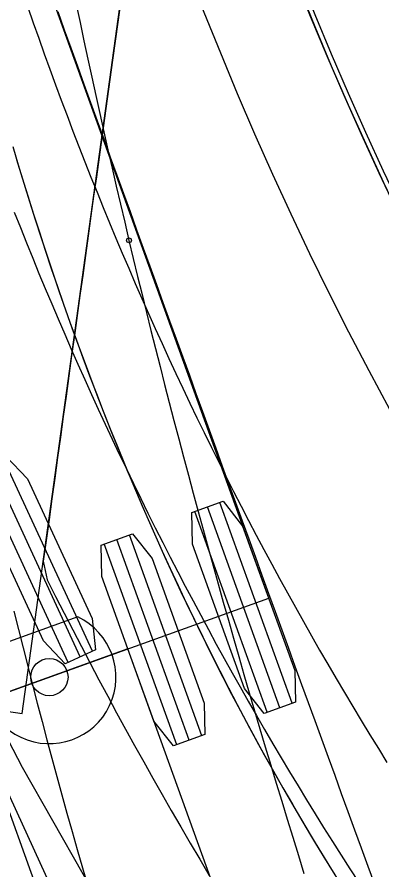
# Model space of a CAD drawing. Extents: x -14 to 1565148, y -25 to 642856.
# Drawn here: x 1564774.07 to 1564780.33, y 636447.64 to 636462.29 of the extents above; entities that cross this region are included whole.
import ezdxf

# ---------------------------------------------------------------- set-up
doc = ezdxf.new("R2010")
doc.units = 0
for name, color, linetype in [('CM_Corridor_Conceptual', 7, 'Continuous'), ('DR_P_Headwall', 7, 'Continuous'), ('GE_P_Alignment_100_Stations', 7, 'Continuous'), ('GE_P_Driveway_CL', 7, 'Continuous'), ('GE_X_Alignment', 7, 'Continuous'), ('PV_P_EOP', 7, 'Continuous'), ('TR_Turning_Path22', 7, 'Continuous'), ('TR_Turning_Path28', 7, 'Continuous'), ('TR_Turning_Path28 - Copy-1', 7, 'Continuous')]:
    doc.layers.add(name, color=color, linetype=linetype)

msp = doc.modelspace()

# ---------------------------------------------------------------- linework, layer by layer
at = {"layer": 'CM_Corridor_Conceptual'}
for p, q in [((1564778.392, 636452.302), (1564766.204, 636486.176)), ((1564778.797, 636450.499), (1564777.555, 636453.949)), ((1564778.581, 636450.422), (1564777.34, 636453.872)), ((1564778.365, 636450.344), (1564777.124, 636453.794)), ((1564777.244, 636449.941), (1564776.003, 636453.391)), ((1564776.813, 636449.786), (1564775.571, 636453.236)), ((1564777.028, 636449.863), (1564775.787, 636453.313)), ((1564770.864, 636449.594), (1564778.392, 636452.302)), ((1564778.392, 636452.302), (1564778.392, 636452.302)), ((1564775.115, 636451.982), (1564773.594, 636451.435)), ((1564775.977, 636451.433), (1564773.279, 636450.462)), ((1564779.362, 636442.024), (1564775.977, 636451.433)), ((1564773.279, 636450.462), (1564776.665, 636441.053))]:
    msp.add_line(p, q, dxfattribs=at)
msp.add_lwpolyline([(1564774.771, 636462.383), (1564774.884, 636462.07), (1564774.997, 636461.758), (1564775.11, 636461.445), (1564775.222, 636461.133), (1564775.335, 636460.82), (1564775.448, 636460.508), (1564775.561, 636460.195), (1564775.674, 636459.883), (1564775.787, 636459.57), (1564775.9, 636459.258), (1564776.013, 636458.945), (1564776.126, 636458.633), (1564776.239, 636458.32), (1564776.352, 636458.008), (1564776.465, 636457.695), (1564776.578, 636457.383), (1564776.691, 636457.071), (1564776.804, 636456.758), (1564776.917, 636456.446), (1564777.031, 636456.133), (1564777.144, 636455.821), (1564777.257, 636455.509), (1564777.37, 636455.196), (1564777.483, 636454.884), (1564777.596, 636454.571), (1564777.71, 636454.259), (1564777.823, 636453.947), (1564777.936, 636453.634), (1564778.049, 636453.322), (1564778.163, 636453.01), (1564778.276, 636452.698), (1564778.389, 636452.385), (1564778.503, 636452.073), (1564778.616, 636451.761), (1564778.729, 636451.448), (1564778.843, 636451.136), (1564778.956, 636450.824), (1564779.07, 636450.512), (1564779.183, 636450.2), (1564779.297, 636449.887), (1564779.41, 636449.575), (1564779.524, 636449.263), (1564779.637, 636448.951), (1564779.751, 636448.638), (1564779.864, 636448.326), (1564779.978, 636448.014), (1564780.092, 636447.702), (1564780.205, 636447.39)], dxfattribs=at)
for points in [[(1564778.85, 636450.519), (1564778.312, 636450.325), (1564777.976, 636450.75), (1564777.082, 636453.234), (1564777.071, 636453.775), (1564777.609, 636453.969), (1564777.945, 636453.544), (1564778.839, 636451.06)], [(1564777.298, 636449.96), (1564776.759, 636449.766), (1564776.423, 636450.191), (1564775.53, 636452.675), (1564775.518, 636453.216), (1564776.056, 636453.41), (1564776.392, 636452.985), (1564777.286, 636450.501)]]:
    msp.add_lwpolyline(points, close=True, dxfattribs=at)
msp.add_circle((1564774.628, 636450.948), 0.32, dxfattribs=at)
msp.add_arc((1564774.628, 636450.948), 1.143, 154.7889, 64.7889, dxfattribs=at)
at = {"layer": 'DR_P_Headwall'}
for points in [[(1564774, 636460.063), (1564774.094, 636459.748), (1564774.189, 636459.435), (1564774.286, 636459.121), (1564774.385, 636458.809), (1564774.486, 636458.497), (1564774.588, 636458.186), (1564774.693, 636457.875), (1564774.799, 636457.566), (1564774.907, 636457.257), (1564775.016, 636456.948), (1564775.128, 636456.641), (1564775.241, 636456.334), (1564775.356, 636456.027), (1564775.473, 636455.722), (1564775.592, 636455.417), (1564775.713, 636455.113), (1564775.836, 636454.81), (1564775.96, 636454.508), (1564776.087, 636454.206), (1564776.215, 636453.905), (1564776.345, 636453.605), (1564776.478, 636453.306), (1564776.612, 636453.008), (1564776.748, 636452.711), (1564776.886, 636452.415), (1564777.026, 636452.119), (1564777.168, 636451.825), (1564777.312, 636451.531), (1564777.458, 636451.239), (1564777.606, 636450.947), (1564777.756, 636450.656), (1564777.908, 636450.367), (1564778.062, 636450.078), (1564778.218, 636449.791), (1564778.376, 636449.505), (1564778.536, 636449.219), (1564778.698, 636448.935), (1564778.862, 636448.652), (1564779.028, 636448.371), (1564779.196, 636448.09), (1564779.366, 636447.811), (1564779.538, 636447.532)], [(1564774.066, 636459.841), (1564774.161, 636459.527), (1564774.258, 636459.215), (1564774.356, 636458.903), (1564774.456, 636458.591), (1564774.557, 636458.281), (1564774.661, 636457.971), (1564774.766, 636457.662), (1564774.873, 636457.353), (1564774.982, 636457.046), (1564775.093, 636456.739), (1564775.205, 636456.432), (1564775.319, 636456.127), (1564775.435, 636455.822), (1564775.553, 636455.518), (1564775.673, 636455.214), (1564775.795, 636454.912), (1564775.918, 636454.61), (1564776.044, 636454.309), (1564776.171, 636454.009), (1564776.3, 636453.71), (1564776.431, 636453.411), (1564776.565, 636453.114), (1564776.7, 636452.817), (1564776.837, 636452.521), (1564776.976, 636452.226), (1564777.117, 636451.932), (1564777.26, 636451.639), (1564777.405, 636451.347), (1564777.551, 636451.056), (1564777.7, 636450.766), (1564777.851, 636450.477), (1564778.004, 636450.188), (1564778.159, 636449.901), (1564778.315, 636449.615), (1564778.474, 636449.33), (1564778.635, 636449.047), (1564778.798, 636448.764), (1564778.963, 636448.482), (1564779.129, 636448.202), (1564779.298, 636447.922), (1564779.469, 636447.644), (1564779.642, 636447.367)]]:
    msp.add_lwpolyline(points, dxfattribs=at)
at = {"layer": 'GE_P_Alignment_100_Stations'}
for p, q in [((1564774.163, 636450.325), (1564780.721, 636497.875)), ((1564775.16, 636446.267), (1564770.715, 636455.89)), ((1564775.367, 636451.393), (1564773.829, 636454.722)), ((1564775.159, 636451.297), (1564773.621, 636454.626)), ((1564774.951, 636451.201), (1564773.413, 636454.53)), ((1564765.743, 636451.487), (1564774.163, 636450.325)), ((1564774.163, 636450.325), (1564774.163, 636450.325))]:
    msp.add_line(p, q, dxfattribs=at)
for points in [[(1564775.846, 636462.53), (1564775.801, 636462.203), (1564775.756, 636461.874), (1564775.71, 636461.545), (1564775.665, 636461.214), (1564775.619, 636460.883), (1564775.573, 636460.55), (1564775.527, 636460.217), (1564775.481, 636459.882), (1564775.435, 636459.546), (1564775.388, 636459.209), (1564775.341, 636458.871), (1564775.295, 636458.531), (1564775.248, 636458.191), (1564775.201, 636457.849), (1564775.153, 636457.506), (1564775.106, 636457.162), (1564775.058, 636456.817), (1564775.01, 636456.471), (1564774.962, 636456.123), (1564774.914, 636455.774), (1564774.866, 636455.424), (1564774.818, 636455.073), (1564774.769, 636454.721), (1564774.72, 636454.367), (1564774.671, 636454.012), (1564774.622, 636453.655), (1564774.573, 636453.297), (1564774.523, 636452.938), (1564774.589, 636452.621), (1564774.735, 636452.333), (1564774.881, 636452.045), (1564775.029, 636451.759), (1564775.177, 636451.473), (1564775.327, 636451.188), (1564775.478, 636450.904), (1564775.629, 636450.62), (1564775.782, 636450.337), (1564775.936, 636450.055), (1564776.091, 636449.774), (1564776.247, 636449.493), (1564776.404, 636449.213), (1564776.562, 636448.934), (1564776.721, 636448.655), (1564776.882, 636448.377), (1564777.044, 636448.098), (1564777.208, 636447.819), (1564777.373, 636447.541)], [(1564771.562, 636454.525), (1564772.704, 636452.209), (1564774.159, 636449.401), (1564775.721, 636446.652), (1564777.387, 636443.965), (1564779.154, 636441.343), (1564781.021, 636438.791), (1564781.99, 636437.543)]]:
    msp.add_lwpolyline(points, dxfattribs=at)
msp.add_lwpolyline([(1564775.419, 636451.417), (1564774.899, 636451.177), (1564774.528, 636451.571), (1564773.42, 636453.968), (1564773.362, 636454.506), (1564773.881, 636454.746), (1564774.253, 636454.352), (1564775.36, 636451.955)], close=True, dxfattribs=at)
msp.add_arc((1564846.725, 636488.809), 86.493, 204.73657, 217.89801, dxfattribs=at)
at = {"layer": 'GE_P_Driveway_CL'}
msp.add_arc((1564834.986, 636485.101), 60.333, 360, 269.30622, dxfattribs=at)
msp.add_arc((1564834.986, 636485.101), 60.333, 360, 269.30622, dxfattribs=at)
at = {"layer": 'GE_X_Alignment'}
msp.add_circle((1564834.986, 636485.101), 60.25, dxfattribs=at)
at = {"layer": 'PV_P_EOP'}
for radius in [62, 60.333, 60.25]:
    msp.add_circle((1564834.986, 636485.101), radius, dxfattribs=at)
at = {"layer": 'TR_Turning_Path22'}
for points in [[(1564775.088, 636462.506), (1564775.154, 636462.193), (1564775.22, 636461.88), (1564775.288, 636461.567), (1564775.355, 636461.255), (1564775.424, 636460.943), (1564775.493, 636460.631), (1564775.563, 636460.319), (1564775.633, 636460.007), (1564775.704, 636459.695), (1564775.775, 636459.384), (1564775.848, 636459.073), (1564775.921, 636458.762), (1564775.994, 636458.452)], [(1564775.994, 636458.452), (1564776.068, 636458.142), (1564776.143, 636457.833), (1564776.218, 636457.523), (1564776.294, 636457.214), (1564776.371, 636456.904), (1564776.449, 636456.594), (1564776.527, 636456.284), (1564776.606, 636455.975), (1564776.686, 636455.665), (1564776.766, 636455.355), (1564776.847, 636455.043), (1564776.93, 636454.731), (1564777.013, 636454.419), (1564777.096, 636454.107), (1564777.18, 636453.795), (1564777.265, 636453.484), (1564777.351, 636453.172), (1564777.437, 636452.861), (1564777.524, 636452.549), (1564777.611, 636452.238), (1564777.7, 636451.926), (1564777.788, 636451.615), (1564777.878, 636451.304), (1564777.968, 636450.993), (1564778.058, 636450.681), (1564778.149, 636450.37), (1564778.241, 636450.06), (1564778.334, 636449.749), (1564778.427, 636449.438), (1564778.52, 636449.127), (1564778.615, 636448.817), (1564778.709, 636448.506), (1564778.805, 636448.196), (1564778.901, 636447.885), (1564778.997, 636447.575)], [(1564774.017, 636452.083), (1564774.096, 636451.766), (1564774.176, 636451.45), (1564774.256, 636451.134), (1564774.338, 636450.818), (1564774.42, 636450.502), (1564774.503, 636450.186), (1564774.587, 636449.871), (1564774.671, 636449.556), (1564774.757, 636449.241), (1564774.843, 636448.927), (1564774.93, 636448.612), (1564775.018, 636448.298), (1564775.106, 636447.984), (1564775.196, 636447.67), (1564775.286, 636447.357)]]:
    msp.add_lwpolyline(points, dxfattribs=at)
msp.add_circle((1564775.994, 636458.452), 0.0417, dxfattribs=at)
msp.add_circle((1564775.994, 636458.452), 0.0417, dxfattribs=at)
msp.add_arc((1564896.905, 636482.542), 129.841, 190.85167, 209.30473, dxfattribs=at)
at = {"layer": 'TR_Turning_Path28'}
msp.add_lwpolyline([(1564774.025, 636458.937), (1564774.13, 636458.673), (1564774.235, 636458.409), (1564774.342, 636458.147), (1564774.45, 636457.884), (1564774.558, 636457.622), (1564774.668, 636457.361), (1564774.779, 636457.101), (1564774.891, 636456.841), (1564775.005, 636456.581), (1564775.119, 636456.322), (1564775.234, 636456.064), (1564775.35, 636455.806), (1564775.468, 636455.549), (1564775.587, 636455.292), (1564775.706, 636455.036), (1564775.827, 636454.781), (1564775.949, 636454.526), (1564776.071, 636454.272), (1564776.195, 636454.018), (1564776.32, 636453.765), (1564776.446, 636453.513), (1564776.574, 636453.261), (1564776.702, 636453.01), (1564776.831, 636452.759), (1564776.961, 636452.509), (1564777.093, 636452.26), (1564777.225, 636452.012), (1564777.358, 636451.764), (1564777.493, 636451.516), (1564777.628, 636451.27), (1564777.765, 636451.024), (1564777.903, 636450.779), (1564778.041, 636450.534), (1564778.181, 636450.29), (1564778.322, 636450.047), (1564778.463, 636449.804), (1564778.606, 636449.563), (1564778.75, 636449.322), (1564778.895, 636449.081), (1564779.041, 636448.841), (1564779.188, 636448.602), (1564779.335, 636448.364), (1564779.484, 636448.126), (1564779.634, 636447.89), (1564779.785, 636447.653), (1564779.937, 636447.418)], dxfattribs=at)
msp.add_arc((1564840.393, 636484.698), 81.107, 162.2375, 235.00942, dxfattribs=at)
at = {"layer": 'TR_Turning_Path28 - Copy-1'}
msp.add_lwpolyline([(1564774.259, 636462.459), (1564774.351, 636462.191), (1564774.445, 636461.924), (1564774.54, 636461.657), (1564774.636, 636461.391), (1564774.733, 636461.125), (1564774.831, 636460.86), (1564774.931, 636460.595), (1564775.031, 636460.33), (1564775.133, 636460.066), (1564775.236, 636459.803), (1564775.34, 636459.539), (1564775.446, 636459.277), (1564775.552, 636459.015), (1564775.659, 636458.753), (1564775.768, 636458.492), (1564775.878, 636458.232), (1564775.989, 636457.972), (1564776.101, 636457.713), (1564776.214, 636457.454), (1564776.329, 636457.195), (1564776.444, 636456.937), (1564776.561, 636456.68), (1564776.678, 636456.424), (1564776.797, 636456.167), (1564776.917, 636455.912), (1564777.038, 636455.657), (1564777.16, 636455.402), (1564777.284, 636455.148), (1564777.408, 636454.895), (1564777.534, 636454.642), (1564777.66, 636454.39), (1564777.788, 636454.139), (1564777.917, 636453.888), (1564778.047, 636453.638), (1564778.178, 636453.388), (1564778.31, 636453.139), (1564778.443, 636452.89), (1564778.578, 636452.643), (1564778.713, 636452.395), (1564778.85, 636452.149), (1564778.987, 636451.903), (1564779.126, 636451.658), (1564779.266, 636451.413), (1564779.406, 636451.169), (1564779.548, 636450.926), (1564779.691, 636450.683), (1564779.835, 636450.441), (1564779.98, 636450.2), (1564780.127, 636449.959), (1564780.274, 636449.719), (1564780.422, 636449.48)], dxfattribs=at)

doc.saveas('drawing.dxf')
